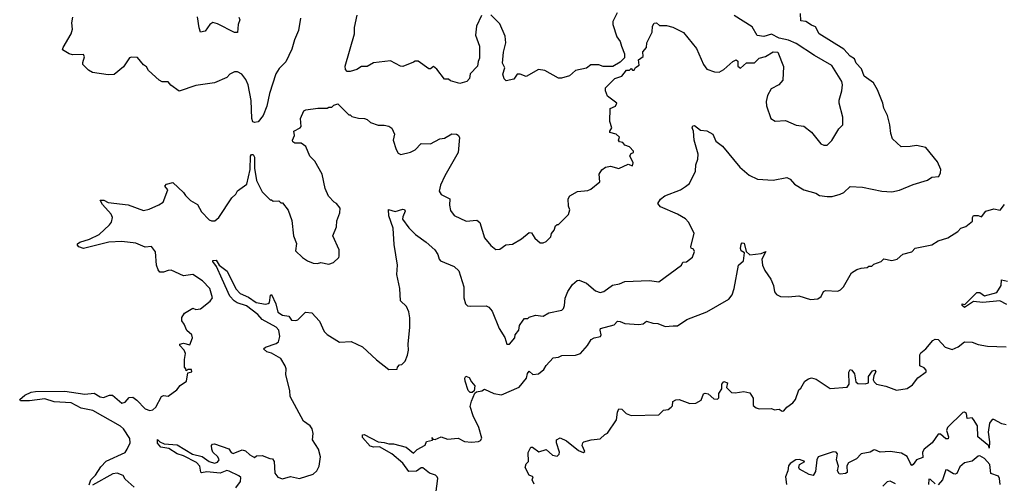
# Model space of a CAD drawing. Extents: x 2494106 to 2685573, y 758056 to 915185.
# Tile 481 of 507: x 2631082 to 2637464, y 906733 to 909736. Entities that reach past the tile are written whole.
import ezdxf

# ---------------------------------------------------------------- set-up
doc = ezdxf.new("R2010")
doc.units = 0

msp = doc.modelspace()

# ---------------------------------------------------------------- linework, layer by layer
at = {"layer": '0CON05XD'}
for points in [[(2632483.8, 906705), (2632512.9, 906745), (2632515, 906770), (2632502, 906782), (2632440.9, 906810.9), (2632425, 906815.4), (2632381.2, 906798.8), (2632295, 906808.2), (2632261.7, 906801.7), (2632255.8, 906805.8), (2632250.4, 906845), (2632228.7, 906868.7), (2632145, 906911.8), (2632103.7, 906923.7), (2632048.9, 906958.9), (2631997.5, 906967.5), (2631975, 906993.3), (2631975, 907016.2), (2631990.8, 907000.8), (2632018.8, 906988.8), (2632102.3, 906982.3), (2632201.8, 906921.8), (2632265, 906906.5), (2632310.8, 906875), (2632345, 906864.6), (2632365, 906870.5), (2632374.4, 906885), (2632366.7, 906905), (2632334, 906934), (2632326.9, 906955), (2632325, 906977.5), (2632332.5, 906987.5), (2632345, 906988.8), (2632437.5, 906957.5), (2632452.3, 906932.3), (2632465, 906926.7), (2632525, 906950), (2632545, 906944), (2632575, 906916.7), (2632605, 906900), (2632618.3, 906911.7), (2632655, 906912.5), (2632703, 906893), (2632721.7, 906891.7), (2632732.5, 906875), (2632735, 906800), (2632755, 906772.5), (2632785, 906762.5), (2632837, 906777), (2632895, 906763.8), (2632985, 906792.5), (2633007.5, 906815), (2633022.5, 906845), (2633032.5, 906905), (2633018, 906955), (2632980, 907015), (2632984, 907055), (2632977, 907087), (2632965, 907106.2), (2632922, 907135), (2632836.2, 907295), (2632833.8, 907335), (2632806.7, 907435), (2632810, 907475), (2632803.6, 907493.6), (2632775, 907541.2), (2632715, 907576), (2632683.3, 907585), (2632662.5, 907605), (2632675, 907615.8), (2632745, 907638), (2632760.3, 907649.7), (2632767.5, 907685), (2632762.5, 907725), (2632745, 907745.5), (2632655, 907794.4), (2632626.3, 907826.3), (2632552, 907882), (2632492.3, 907902.3), (2632471.9, 907915), (2632443.6, 907945), (2632394.6, 908055), (2632357.5, 908137.5), (2632335, 908170), (2632335, 908176.7), (2632355, 908177.5), (2632375.8, 908145.8), (2632427.5, 908107.5), (2632482.6, 907992.6), (2632511.7, 907961.7), (2632565, 907937.9), (2632615, 907904.4), (2632675, 907894.3), (2632693, 907897), (2632702, 907905), (2632708.3, 907951.7), (2632715, 907956.7), (2632741.9, 907895), (2632755, 907842.5), (2632785, 907821.8), (2632826.6, 907816.6), (2632845, 907790), (2632873, 907787), (2632885, 907792.5), (2632935, 907842.5), (2632975, 907836.7), (2633025, 907783.3), (2633055.9, 907715.9), (2633075, 907696.7), (2633155, 907647.5), (2633231.7, 907651.7), (2633305, 907617.5), (2633395, 907532.5), (2633475, 907470), (2633528.3, 907471.7), (2633530, 907485), (2633545, 907500), (2633558.3, 907501.7), (2633580, 907525), (2633596.4, 907563.6), (2633603.3, 907595), (2633601.2, 907635), (2633611.2, 907745), (2633611.2, 907805), (2633603.9, 907843.9), (2633588.3, 907878.3), (2633550, 907915), (2633546.7, 907995), (2633527.5, 908085), (2633530, 908145), (2633509.3, 908279.3), (2633503.8, 908385), (2633474.3, 908465), (2633473.6, 908506.4), (2633515, 908494), (2633565, 908509.2), (2633575.6, 908505.6), (2633581.2, 908495), (2633565, 908460), (2633564.4, 908445), (2633605, 908387.5), (2633647.5, 908345), (2633717.5, 908295), (2633772.5, 908245), (2633792.5, 908215), (2633800, 908185), (2633810, 908175), (2633898.3, 908138.3), (2633928.3, 908108.3), (2633960, 908005), (2633961.2, 907935), (2633972.5, 907895), (2633985, 907883.3), (2634005, 907880), (2634105, 907883.3), (2634122.5, 907875), (2634145, 907847.5), (2634190, 907735), (2634227.7, 907677.7), (2634240, 907635), (2634256, 907635), (2634291.2, 907675), (2634293.8, 907695), (2634317.5, 907725), (2634322.5, 907755), (2634345, 907790), (2634355, 907800), (2634375, 907800), (2634385, 907810), (2634425, 907822.5), (2634475, 907816.7), (2634512.7, 907837.3), (2634595.8, 907854.2), (2634606.7, 907865), (2634613.3, 907885), (2634618, 907932), (2634635.8, 907975), (2634665, 908020.8), (2634695, 908046.7), (2634709.3, 908049.3), (2634755, 908030), (2634815, 907978.8), (2634845, 907968.8), (2634867.5, 907975), (2634925, 908016.7), (2634970, 908025), (2635005, 908040), (2635165, 908046.2), (2635225, 908038.8), (2635372.5, 908145), (2635380, 908165), (2635405, 908167.5), (2635443, 908197), (2635456.7, 908235), (2635450, 908250), (2635435, 908256.7), (2635431.9, 908265), (2635454.3, 908354.3), (2635418, 908425), (2635396.8, 908446.8), (2635345.7, 908475.7), (2635235, 908522.9), (2635218.8, 908545), (2635235, 908573.3), (2635263.9, 908596.1), (2635365, 908633.3), (2635397.5, 908655), (2635422.5, 908675), (2635463.3, 908755), (2635463.6, 908796.4), (2635478.3, 908831.7), (2635478.8, 908865), (2635454, 908955), (2635450, 909015), (2635440, 909035), (2635445, 909047.5), (2635455, 909050), (2635495, 909021.2), (2635535, 909016.9), (2635575.5, 908995.5), (2635595, 908948.8), (2635637.7, 908917.7), (2635750.5, 908780.5), (2635809.3, 908729.3), (2635863.6, 908703.6), (2635965, 908697.5), (2636055, 908713.3), (2636075, 908703.8), (2636105, 908671.2), (2636165, 908633.3), (2636241.7, 908611.7), (2636265, 908597.5), (2636315, 908590), (2636348.3, 908591.7), (2636400, 908605), (2636423, 908617), (2636464.1, 908655.9), (2636545, 908650.8), (2636670, 908625), (2636735, 908621.2), (2636785, 908632.5), (2636872.3, 908667.7), (2636965, 908696.2), (2636995, 908716), (2637038.7, 908721.3), (2637050.8, 908745), (2637051.4, 908765), (2637030, 908815), (2636955, 908908.1), (2636895, 908921.2), (2636853.6, 908913.6), (2636795, 908912.5), (2636740, 908965), (2636728.3, 908998.3), (2636722.5, 909055), (2636706.7, 909115), (2636682, 909162), (2636677.5, 909195), (2636641.2, 909281.2), (2636615, 909326.7), (2636555, 909370), (2636538.3, 909418.3), (2636504.4, 909454.4), (2636492.3, 909482.3), (2636465, 909500), (2636424.1, 909544.1), (2636264.2, 909644.2), (2636240.7, 909690.7), (2636215, 909700), (2636177.5, 909725), (2636145, 909727.5), (2636142.5, 909775)], [(2634955, 909780), (2634927.5, 909725), (2634926.7, 909705), (2634952.5, 909625), (2634973.6, 909593.6), (2634983.3, 909565), (2635002.5, 909515), (2635001.7, 909488.3), (2634975, 909460), (2634927, 909433), (2634865, 909432.5), (2634835, 909442.5), (2634785, 909442.5), (2634755, 909422.5), (2634685, 909407.5), (2634645, 909372.5), (2634593, 909357), (2634575, 909357.5), (2634485, 909407.5), (2634445, 909412.5), (2634365, 909367.5), (2634325, 909383.3), (2634306.7, 909383.3), (2634285, 909350), (2634235, 909340), (2634223, 909353), (2634213.6, 909383.6), (2634227.5, 909425), (2634211.2, 909455), (2634218.8, 909525), (2634233.3, 909585), (2634229.3, 909629.3), (2634195, 909710), (2634135, 909768)], [(2631533, 906723), (2631543.2, 906756.8), (2631573.8, 906785), (2631609.2, 906840.8), (2631642.9, 906877.1), (2631765, 906933.8), (2631780, 906955), (2631797.5, 906995), (2631796.2, 907023.8), (2631754.2, 907085), (2631735, 907102.9), (2631555.8, 907205), (2631480.8, 907220.8), (2631415.3, 907255.3), (2631305, 907260.4), (2631245, 907281.1), (2631146.8, 907266.8), (2631088.3, 907268.3), (2631082.5, 907275), (2631115, 907303.8), (2631156.8, 907323.2), (2631185, 907328.9), (2631375, 907329.1), (2631505, 907311.1), (2631565, 907318.1), (2631605, 907294.3), (2631625, 907289.2), (2631665, 907304.3), (2631685, 907304.2), (2631745, 907252), (2631765, 907258.8), (2631791.7, 907288.3), (2631815, 907291.2), (2631842.2, 907272.2), (2631895, 907216.2), (2631925, 907203.8), (2631945, 907208.8), (2631965, 907226.7), (2632001.2, 907295), (2632015, 907302), (2632045, 907298), (2632100.5, 907339.5), (2632122.9, 907367.1), (2632162.5, 907395), (2632171.7, 907448.3), (2632197.5, 907455), (2632195, 907470), (2632175, 907470), (2632161.7, 907461.7), (2632160, 907475), (2632150, 907485), (2632150, 907535), (2632157.5, 907575), (2632147.5, 907595), (2632120, 907625), (2632120, 907635), (2632145, 907640), (2632185, 907630), (2632202.5, 907675), (2632197.5, 907695), (2632165, 907722.5), (2632147.5, 907765), (2632132.5, 907785), (2632132.5, 907807.5), (2632150, 907835), (2632205, 907867.5), (2632225, 907860), (2632255, 907864.2), (2632317, 907913), (2632332, 907935), (2632314.2, 907995), (2632266.2, 908045), (2632205, 908086.2), (2632145, 908077.5), (2632065, 908113.3), (2632045, 908112.5), (2632015, 908100), (2631991.7, 908101.7), (2631980, 908115), (2631970, 908145), (2631961.7, 908231.7), (2631937, 908267), (2631895, 908262.5), (2631835, 908287.5), (2631745, 908298.8), (2631660, 908295), (2631495, 908253.8), (2631465, 908264), (2631456.7, 908275), (2631457.5, 908285), (2631472.5, 908295), (2631535.8, 908314.2), (2631597.5, 908345), (2631665, 908407.5), (2631676.7, 908425), (2631683.3, 908455), (2631676.1, 908476.1), (2631619.5, 908539.5), (2631605, 908567.5), (2631627.3, 908567.3), (2631655, 908552), (2631785, 908536.7), (2631885, 908500), (2631920.8, 908509.2), (2631985, 908536.7), (2632012.5, 908555), (2632043.3, 908635), (2632023.3, 908656.7), (2632035, 908670), (2632075, 908682.5), (2632145, 908617.5), (2632157, 908597), (2632190, 908565), (2632235, 908540), (2632260.7, 908490.7), (2632310.7, 908440.7), (2632325, 908432.5), (2632347, 908433), (2632372.5, 908455), (2632457, 908583), (2632482.5, 908605), (2632495, 908627.5), (2632555, 908670), (2632576, 908765), (2632578.3, 908851.7), (2632585, 908863.8), (2632595, 908863.8), (2632604.2, 908845), (2632603.8, 908775), (2632616.7, 908695), (2632655, 908620), (2632705, 908570), (2632715, 908570), (2632725, 908560), (2632761.7, 908561.7), (2632775, 908550), (2632785, 908550), (2632821.7, 908501.7), (2632846.4, 908436.4), (2632856.7, 908335), (2632876.4, 908286.4), (2632869.3, 908239.3), (2632915, 908196.7), (2632947.5, 908175), (2632985, 908160), (2633013, 908157), (2633035, 908162.5), (2633085, 908152.5), (2633117, 908163), (2633150, 908195), (2633152.5, 908205), (2633152.5, 908245), (2633112.5, 908335), (2633136.7, 908395), (2633137, 908433), (2633157.5, 908485), (2633160, 908515), (2633136.4, 908546.4), (2633120, 908555), (2633083, 908593), (2633063, 908643), (2633042.5, 908735), (2632995, 908820), (2632963, 908853), (2632937.5, 908915), (2632907, 908937), (2632865, 908936.7), (2632853.3, 908945), (2632850, 908955), (2632862.5, 908985), (2632860, 909015), (2632900, 909035), (2632907.5, 909045), (2632902.5, 909095), (2632923.6, 909146.4), (2632937, 909153), (2633015, 909162.5), (2633075, 909163.3), (2633085, 909170), (2633105, 909170), (2633118.3, 909181.7), (2633145, 909190), (2633215, 909120), (2633225, 909120), (2633235, 909110), (2633278.3, 909098.3), (2633317, 909097), (2633335, 909090), (2633355, 909070), (2633405, 909053.3), (2633445, 909053.8), (2633475, 909046), (2633494.1, 909034.1), (2633512.5, 908995), (2633502.5, 908955), (2633522.5, 908895), (2633535, 908872.5), (2633553.6, 908863.6), (2633615, 908878.8), (2633645, 908893.8), (2633685, 908933.8), (2633745, 908931.2), (2633806.1, 908963.9), (2633835, 908968.8), (2633883, 908997), (2633912.5, 908995), (2633925, 908987.5), (2633932.3, 908972.3), (2633924, 908875), (2633838, 908725), (2633810, 908665), (2633800, 908625), (2633815, 908603.3), (2633870, 908575), (2633867.5, 908535), (2633875, 908500), (2633897.7, 908467.7), (2633975, 908432), (2634045, 908436.7), (2634065, 908422.5), (2634095, 908322.5), (2634135, 908272.5), (2634168.3, 908248.3), (2634195, 908250), (2634233, 908277), (2634277, 908283), (2634333.6, 908316.4), (2634385, 908357.5), (2634400, 908355), (2634420.7, 908320.7), (2634455, 908290), (2634475, 908290), (2634495, 908300), (2634525, 908330), (2634528.3, 908351.7), (2634547, 908373), (2634555, 908400), (2634565, 908410), (2634575, 908410), (2634640, 908475), (2634647.5, 908505), (2634638.3, 908528.3), (2634637.5, 908575), (2634647.5, 908595), (2634697.7, 908622.3), (2634765, 908629.2), (2634785, 908638.8), (2634842.5, 908685), (2634838.8, 908735), (2634855, 908762.5), (2634878.3, 908781.7), (2634911.7, 908788.3), (2634965, 908771.2), (2635025, 908800), (2635055, 908790), (2635059.3, 908809.3), (2635037.5, 908855), (2635045, 908870), (2635060, 908875), (2635060, 908885), (2635035, 908912.5), (2635005, 908923.3), (2634990.7, 908940.7), (2634970, 908945), (2634962.5, 908955), (2634970, 908975), (2634947.5, 908995), (2634907.5, 909005), (2634906.7, 909015), (2634920, 909035), (2634907, 909077), (2634908.3, 909161.7), (2634943.6, 909176.4), (2634953.3, 909195), (2634891.7, 909241.7), (2634880, 909275), (2634880, 909295), (2634940, 909355), (2634985, 909370), (2635015, 909410), (2635035, 909410), (2635045, 909420), (2635055, 909410), (2635065, 909410), (2635073.8, 909426.2), (2635098.3, 909441.7), (2635093.3, 909475), (2635123.3, 909496.7), (2635121.2, 909528.8), (2635143.8, 909555), (2635148, 909585), (2635180.8, 909655), (2635184.3, 909695), (2635195, 909713.3), (2635210, 909715), (2635228.3, 909698.3), (2635275, 909697.5), (2635315, 909687.5), (2635385, 909652.5), (2635468.3, 909548.3), (2635513.3, 909445), (2635535.8, 909415.8), (2635585, 909398), (2635615, 909396.2), (2635645, 909414), (2635705, 909466.2), (2635726.4, 909476.4), (2635737, 909467), (2635737.5, 909435), (2635755, 909422.5), (2635793, 909457), (2635845, 909456.7), (2635875, 909486.7), (2635915, 909496.7), (2635965, 909526.7), (2635996.4, 909526.4), (2636031.7, 909431.7), (2636027.5, 909345), (2636002.5, 909315), (2635952.3, 909287.7), (2635928.8, 909245), (2635920, 909205), (2635923, 909177), (2635950, 909095), (2635978.3, 909078.3), (2636045, 909082.5), (2636115, 909053.3), (2636165, 909046.7), (2636215, 909007.5), (2636275, 908932.5), (2636295, 908922.5), (2636315, 908923.3), (2636345, 908952.5), (2636391.7, 909028.3), (2636417.5, 909055), (2636416.7, 909105), (2636392.5, 909195), (2636392.5, 909215), (2636410.8, 909275), (2636414.4, 909315), (2636410, 909335), (2636345, 909440), (2636233.4, 909503.4), (2636115, 909581.9)], [(2632902.5, 909745), (2632890, 909665), (2632862.5, 909605), (2632846.7, 909545), (2632807, 909463), (2632765, 909420), (2632742.5, 909385), (2632701.7, 909258.3), (2632683.3, 909175), (2632660, 909115), (2632627.5, 909075), (2632605, 909070), (2632594, 909074), (2632586, 909095), (2632581.7, 909211.7), (2632563.8, 909313.8), (2632548.3, 909348.3), (2632523, 909383), (2632495, 909397.5), (2632475, 909397.5), (2632445, 909382.5), (2632425, 909362.5), (2632345, 909327.5), (2632225, 909310), (2632115, 909273.3), (2632062.3, 909312.3), (2632045, 909332.5), (2632005, 909333.3), (2631987.5, 909345), (2631917, 909407), (2631905, 909430), (2631885, 909442.5), (2631845, 909490), (2631806.1, 909493.9), (2631795, 909488), (2631755, 909431.2), (2631695, 909380.8), (2631655, 909378.1), (2631555, 909394.2), (2631528.5, 909408.5), (2631492.5, 909445), (2631490.7, 909459.3), (2631502.5, 909495), (2631495, 909510), (2631425, 909508.8), (2631404.1, 909514.1), (2631360.8, 909540.8), (2631363.2, 909556.8), (2631416.6, 909643.4), (2631424, 909675), (2631421.2, 909715), (2631427.7, 909752.3)], [(2632502.2, 909752.2), (2632509.2, 909735), (2632498.1, 909705), (2632495, 909653.3), (2632475, 909652.2), (2632365, 909710), (2632335, 909716.9), (2632315, 909704), (2632285, 909661.4), (2632255, 909656.2), (2632245, 909682.5), (2632235.4, 909755.4)], [(2634075, 909763.8), (2634042.9, 909695), (2634036.4, 909636.4), (2634063.3, 909565), (2634063, 909487), (2634053.3, 909465), (2634050, 909435), (2634002.5, 909385), (2633997.5, 909355), (2633980, 909335), (2633935, 909322.5), (2633875, 909340), (2633861.7, 909351.7), (2633835, 909350), (2633785.8, 909415.8), (2633765, 909432.5), (2633745, 909417.5), (2633735, 909417.5), (2633665, 909467.5), (2633645, 909467.5), (2633635, 909460), (2633565, 909432.5), (2633550, 909435), (2633485, 909470), (2633375, 909457.5), (2633335, 909432.5), (2633298.3, 909431.7), (2633267, 909413), (2633225, 909400), (2633205, 909400), (2633193, 909413), (2633192.5, 909435), (2633253.3, 909645), (2633253.3, 909685), (2633270, 909765)], [(2636115, 909581.9), (2636065, 909602.9), (2636005.6, 909615.6), (2635955, 909642), (2635905, 909626), (2635862.9, 909632.9), (2635830.2, 909690.2), (2635712.8, 909762.8)], [(2634010.7, 906999.3), (2634056.4, 907003.6), (2634069.3, 907010.7), (2634076.7, 907025), (2634058.8, 907095), (2634021.2, 907171.2), (2634001.7, 907231.7), (2634010, 907265), (2634033.3, 907316.7), (2634043.9, 907326.1), (2634077.5, 907332.5), (2634095, 907342.5), (2634155, 907315.6), (2634205, 907307.1), (2634320, 907355), (2634366.7, 907415), (2634372.5, 907445), (2634385, 907460), (2634408.3, 907438.3), (2634445, 907443.3), (2634479.3, 907470.7), (2634493.6, 907496.4), (2634540, 907545), (2634575, 907550), (2634595, 907560), (2634685, 907563.3), (2634717.5, 907575), (2634763.3, 907625), (2634786.2, 907665), (2634805, 907675.8), (2634846.7, 907685), (2634851.2, 907695), (2634843.8, 907725), (2634847.5, 907735), (2634935, 907758.8), (2634957.3, 907782.7), (2634975, 907781.9), (2635005, 907769.2), (2635095, 907761.2), (2635123.6, 907766.4), (2635145, 907783.8), (2635185, 907770.9), (2635219.3, 907769.3), (2635265, 907748.6), (2635317.7, 907752.3), (2635345, 907753.8), (2635406.4, 907793.6), (2635535, 907844), (2635678.8, 907925), (2635699.2, 907955), (2635712.5, 907995), (2635740, 908145), (2635772.5, 908175), (2635780, 908225), (2635759.1, 908239.1), (2635753.1, 908255), (2635757.7, 908282.3), (2635765, 908290), (2635778.8, 908288.8), (2635790, 908235), (2635815, 908212.5), (2635888.3, 908221.7), (2635917.5, 908235), (2635893.3, 908185), (2635897.5, 908145), (2635911.7, 908111.7), (2635950, 908055), (2635967.5, 908015), (2635973.9, 907973.9), (2635987, 907957), (2636013.6, 907943.6), (2636065, 907940), (2636133, 907947), (2636207, 907923), (2636255, 907927.5), (2636276.4, 907943.6), (2636292.5, 907975), (2636305, 907982.5), (2636385, 907977.5), (2636403, 907987), (2636422.5, 908005), (2636473.6, 908096.4), (2636508.3, 908118.3), (2636535, 908127.5), (2636575, 908130), (2636585, 908140), (2636605, 908140), (2636618.3, 908151.7), (2636665, 908170), (2636683, 908187), (2636735, 908176.7), (2636770, 908185), (2636805, 908216.7), (2636865, 908232.5), (2636885, 908256.7), (2636995, 908277.5), (2637035, 908303.3), (2637097.9, 908322.1), (2637162.5, 908365), (2637182.5, 908385), (2637215, 908397.5), (2637258.3, 908431.7), (2637257.5, 908455), (2637265, 908467.5), (2637295, 908467.5), (2637315, 908460), (2637345, 908496.2), (2637395, 908510), (2637437, 908503), (2637465, 908540)], [(2637480.3, 907890.3), (2637434.3, 907914.3), (2637325, 907903.3), (2637265, 907911.2), (2637205, 907872.5), (2637190, 907885), (2637190, 907895), (2637208.3, 907891.7), (2637285, 907968.8), (2637305, 907968), (2637335, 907948), (2637415, 907970), (2637443.8, 908015), (2637445, 908050), (2637485, 908043.3)], [(2635988.3, 907211.7), (2636005, 907212.5), (2636025, 907200), (2636035, 907202.5), (2636054.1, 907225.9), (2636092.5, 907255), (2636110, 907275), (2636131.7, 907338.3), (2636145, 907350), (2636170, 907395), (2636195, 907410.8), (2636215, 907415.8), (2636245, 907407.5), (2636335, 907347.1), (2636445, 907356), (2636458.8, 907375), (2636457, 907453), (2636465, 907470), (2636476.4, 907466.4), (2636492.7, 907442.7), (2636501.2, 907391.2), (2636515, 907378.6), (2636562.5, 907377.5), (2636582.5, 907385), (2636584.4, 907425.6), (2636608.8, 907461.2), (2636625, 907466.7), (2636630, 907455), (2636617.6, 907432.4), (2636614, 907404), (2636619.4, 907389.4), (2636636, 907376), (2636695, 907363.2), (2636765, 907336.2), (2636835, 907347.5), (2636869.3, 907370.7), (2636904, 907416), (2636957.5, 907455), (2636956.8, 907466.8), (2636945, 907481.2), (2636916.7, 907495), (2636917.1, 907565), (2636922.1, 907577.9), (2636955, 907604), (2637000.8, 907659.2), (2637015, 907666.9), (2637035, 907664.2), (2637080.8, 907615), (2637125, 907600.5), (2637165, 907618), (2637205, 907649.2), (2637255, 907648.1), (2637295, 907632.3), (2637355, 907621.5), (2637475, 907616.2)], [(2634015, 907321.2), (2634001.7, 907321.7), (2633989.2, 907335), (2633968.8, 907395), (2633966.7, 907415), (2633973, 907427), (2633995, 907419.2), (2634010, 907390), (2634032, 907365), (2634028.3, 907331.7), (2634015, 907321.2)], [(2634417.5, 906727.5), (2634404, 906755), (2634410, 906775), (2634384, 906785), (2634358, 906835), (2634365, 906860), (2634380, 906875), (2634378.3, 906931.7), (2634395, 906967.5), (2634405, 906966.7), (2634446.4, 906936.4), (2634495, 906952), (2634535, 906915.8), (2634565, 906908), (2634578.6, 906921.4), (2634580, 906935), (2634561.2, 906995), (2634561.2, 907015), (2634585, 907028), (2634627.3, 907007.3), (2634705, 906946.2), (2634735, 906933.8), (2634745, 906940), (2634728.3, 906978.3), (2634731.2, 906995), (2634739.1, 907000.9), (2634785.6, 907014.4), (2634845, 907022), (2634875, 907050), (2634893, 907057), (2634951.4, 907145), (2634956, 907195), (2634965, 907216.2), (2634985, 907213.3), (2635013.3, 907185), (2635045, 907172.5), (2635225, 907176.2), (2635254, 907206), (2635285, 907212), (2635303.9, 907226.1), (2635312.5, 907235), (2635316.4, 907263.6), (2635335, 907274), (2635357.5, 907275), (2635425, 907249.4), (2635465, 907251.9), (2635498.5, 907271.5), (2635515, 907312.5), (2635525, 907317.5), (2635545, 907313.3), (2635581.2, 907281.2), (2635605, 907277.5), (2635613.3, 907286.7), (2635614.4, 907315.6), (2635633.8, 907345), (2635633.6, 907376.4), (2635645, 907392.5), (2635670, 907385), (2635663, 907353), (2635695, 907322), (2635718.8, 907318.8), (2635775, 907327.8), (2635815, 907320), (2635836.2, 907285), (2635836.9, 907236.9), (2635855, 907222.5), (2635875.8, 907215.8), (2635955, 907218.8), (2635975, 907210), (2635988.3, 907211.7)], [(2637475, 907111.4), (2637448.6, 907118.6), (2637395, 907146.5), (2637385, 907145.6), (2637366.9, 907123.1), (2637359.1, 907065), (2637367.8, 907002.2), (2637365, 906960), (2637362.5, 906975), (2637291.9, 907035), (2637290, 907105), (2637265, 907147.5), (2637255, 907156.7), (2637223.3, 907153.3), (2637218.8, 907185), (2637205, 907194), (2637195, 907191.4), (2637095.5, 907095), (2637089.5, 907075), (2637101.2, 907035), (2637099.3, 907020.7), (2637085, 907021.2), (2637050.7, 907050.7), (2637035, 907051.9), (2636995.3, 906994.7), (2636943.3, 906955), (2636934.4, 906935), (2636935, 906900), (2636894.6, 906885.4), (2636873.3, 906855), (2636865, 906848.8), (2636855, 906861.2), (2636835, 906907.5), (2636798.3, 906928.3), (2636725, 906940), (2636660, 906935), (2636625, 906950), (2636615, 906948.8), (2636594.4, 906935.6), (2636535, 906924.4), (2636505, 906891.2), (2636454.4, 906865.6), (2636444.2, 906845.8), (2636446.1, 906803.9), (2636434.1, 906795.9), (2636401.7, 906791.7), (2636393.3, 906795), (2636383.1, 906813.1), (2636388.6, 906845), (2636375.6, 906885), (2636382.9, 906925), (2636375, 906935.6), (2636355, 906937.5), (2636257.8, 906905), (2636249.1, 906885), (2636239.7, 906810.3), (2636225, 906783.3), (2636199.3, 906789.3), (2636135.8, 906825), (2636131.4, 906835), (2636135.8, 906854.2), (2636170, 906875), (2636136.7, 906886.7), (2636113.3, 906885), (2636075, 906861.2), (2636065, 906847.5), (2636060.5, 906815), (2636045.6, 906775), (2636052, 906725)], [(2633766.2, 906565), (2633792.5, 906765), (2633787.5, 906775), (2633776.8, 906786.8), (2633738.9, 906798.9), (2633695, 906833.8), (2633685, 906833.3), (2633655, 906811.4), (2633605, 906810), (2633565, 906863.8), (2633495, 906924.4), (2633415, 906970), (2633377.7, 906967.7), (2633354.4, 906974.4), (2633305, 907030), (2633303.3, 907046.7), (2633315, 907048.8), (2633405, 907000.8), (2633445, 906998.6), (2633475, 906988), (2633505, 906988.8), (2633587, 906967), (2633635, 906927.5), (2633658.8, 906951.2), (2633709.3, 906980.7), (2633720, 907005), (2633758.3, 907011.7), (2633755, 907030), (2633760, 907020), (2633775, 907017.5), (2633815, 907033.3), (2633855, 907020), (2633923.6, 907026.4), (2633965, 907003.8), (2634010.7, 906999.3)], [(2637436, 906725), (2637431.9, 906765), (2637425, 906778.6), (2637377.1, 906797.1), (2637370.6, 906855), (2637335, 906893.1), (2637305, 906910.8), (2637295, 906910), (2637255, 906876.7), (2637205, 906866.7), (2637175, 906840), (2637155, 906797.5), (2637145, 906793.3), (2637134.1, 906794.1), (2637095, 906817.5), (2637085, 906820), (2637064, 906755), (2637035, 906723.8)], [(2631825, 906707.5), (2631765, 906760), (2631753, 906783), (2631715, 906798.1), (2631686.2, 906795), (2631555, 906722.2)], [(2636759.3, 906729.3), (2636725, 906747.5), (2636705, 906742.5), (2636676.1, 906713.9)], [(2637015, 906728.8), (2636985, 906757.5), (2636975, 906760), (2636972, 906725)]]:
    msp.add_lwpolyline(points, dxfattribs=at)

doc.saveas('drawing.dxf')
